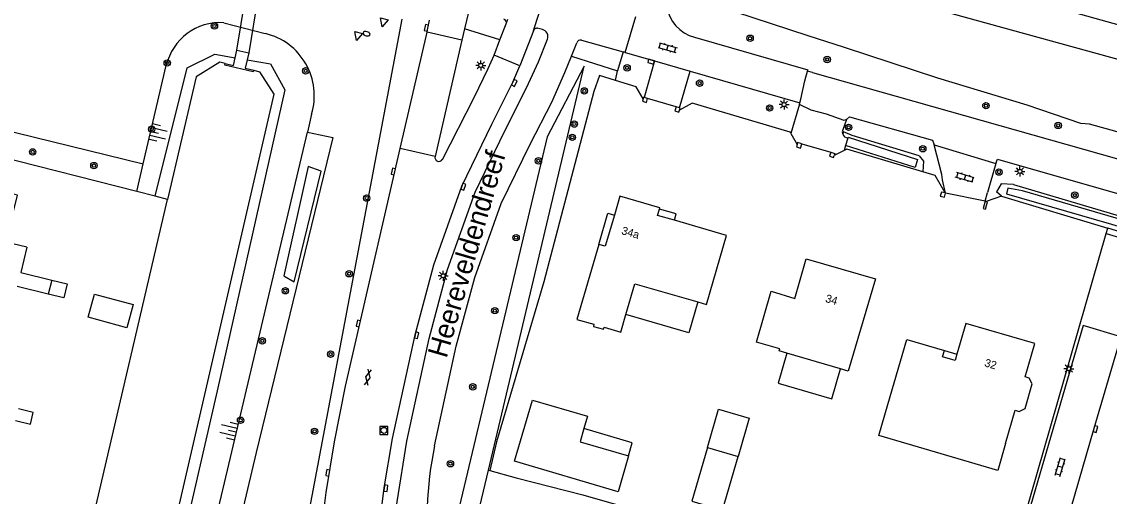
# Model space of a CAD drawing. Extents: x 128000 to 131008, y 398996 to 402500.
# Drawn here: x 128588.3 to 128724.2, y 399503.7 to 399563 of the extents above; entities that cross this region are included whole.
import ezdxf

# ---------------------------------------------------------------- set-up
doc = ezdxf.new("R2010")
doc.units = 0
for name, color, linetype in [('gg-afsc-erfafscheiding', 7, 'Continuous'), ('gg-afsc-hekwerk', 7, 'Continuous'), ('gg-afsc-muur', 7, 'Continuous'), ('gg-anno-huisnummerreeks BGT', 7, 'Continuous'), ('gg-anno-openbare ruimte label', 7, 'Continuous'), ('gg-bbg-bijgebouw', 7, 'Continuous'), ('gg-bbg-gedigitaliseerde bebouwing', 7, 'Continuous'), ('gg-bbg-gedigitaliseerde bijgebouw', 7, 'Continuous'), ('gg-bbg-hoofdgebouw', 7, 'Continuous'), ('gg-bbg-luifel en loopbrug', 7, 'Continuous'), ('gg-bbg-onder overbouw', 7, 'Continuous'), ('gg-bbg-pand overbouw', 7, 'Continuous'), ('gg-knt-BGT kruinlijn', 7, 'Continuous'), ('gg-knt-verharding', 7, 'Continuous'), ('gg-knt-verharding nz', 7, 'Continuous'), ('gg-kntw-beschoeiing', 7, 'Continuous'), ('gg-kntw-bovenkant insteek waterloop', 7, 'Continuous'), ('gg-kntw-midden sloot', 7, 'Continuous'), ('gg-kntw-waterlijn', 7, 'Continuous'), ('gg-kwrk-duiker nz vlak', 7, 'Continuous'), ('gg-kwrk-uitstroombak niveau min 01', 7, 'Continuous'), ('gt-grn-groengrens', 7, 'Continuous'), ('gt-grn-groengrens NZ', 7, 'Continuous'), ('gt-symb-boom', 7, 'Continuous'), ('gt-symb-brandkraan', 7, 'Continuous'), ('gt-symb-gesloten verharding', 7, 'Continuous'), ('gt-symb-klinker verharding', 7, 'Continuous'), ('gt-symb-kolk', 7, 'Continuous'), ('gt-symb-lichtmast', 7, 'Continuous'), ('gt-symb-rioolschacht', 7, 'Continuous'), ('gt-symb-talud symbool', 7, 'Continuous'), ('gt-symb-waterafsluiter', 7, 'Continuous')]:
    doc.layers.add(name, color=color, linetype=linetype)

# ---------------------------------------------------------------- blocks, each defined once
blk = doc.blocks.new('gt0-LMAST')
at = {"layer": 'gt-symb-lichtmast'}
for p, q in [((-0.18, 0.17), (-0.45, 0.44)), ((-0.01, 0.25), (-0.01, 0.62)), ((0.17, 0.17), (0.44, 0.44)), ((-0.26, 0), (-0.63, 0)), ((-0.18, -0.18), (-0.45, -0.45)), ((-0.01, -0.25), (-0.01, -0.63)), ((0.44, -0.45), (0.17, -0.18)), ((0.24, 0), (0.62, 0))]:
    blk.add_line(p, q, dxfattribs=at)
blk.add_circle((-0.01, 0), 0.25, dxfattribs=at)
blk = doc.blocks.new('gt0-BOOM')
at = {"layer": 'gt-symb-boom'}
for radius in [0.4, 0.2]:
    blk.add_circle((0, 0), radius, dxfattribs=at)
blk = doc.blocks.new('gt0-KOLK')
at = {"layer": 'gt-symb-kolk'}
blk.add_lwpolyline([(0, 0), (0.38, 0), (0.38, 0.4), (-0.38, 0.4), (-0.38, 0), (0, 0)], dxfattribs=at)
blk = doc.blocks.new('gt0-KL1')
at = {"layer": 'gt-symb-klinker verharding'}
for p, q in [((-1.15, 0.3), (1.15, 0.3)), ((-1, -0.3), (-1, 0.3)), ((-0.5, 0.3), (-0.5, 0.45)), ((0, -0.3), (0, 0.3)), ((0.5, 0.3), (0.5, 0.45)), ((1, -0.3), (1, 0.3)), ((-1.15, -0.3), (1.15, -0.3)), ((-0.5, -0.45), (-0.5, -0.3)), ((0.5, -0.45), (0.5, -0.3))]:
    blk.add_line(p, q, dxfattribs=at)
blk = doc.blocks.new('gt0-WAFSL')
at = {"layer": 'gt-symb-waterafsluiter'}
for p, q in [((-0.5, -0.33), (0, 0.67)), ((0, 0.67), (0.5, -0.33)), ((0.5, -0.33), (-0.5, -0.33))]:
    blk.add_line(p, q, dxfattribs=at)
blk = doc.blocks.new('gt0-BR')
at = {"layer": 'gt-symb-brandkraan'}
for centre, radius, start, end in [((-0.24, 0), 0.206, 107.5669, 252.4331), ((0.6, -2.66), 3, 106.892, 107.5669), ((0, -0.69), 0.938, 73.108, 106.892), ((-0.6, -2.66), 3, 72.4331, 73.108), ((0.24, 0), 0.206, 287.567, 72.4331), ((0.6, 2.66), 3, 252.4331, 253.108), ((0, 0.69), 0.938, 253.108, 286.8921), ((-0.6, 2.66), 3, 286.8921, 287.567)]:
    blk.add_arc(centre, radius, start, end, dxfattribs=at)
blk = doc.blocks.new('gt0-RS')
at = {"layer": 'gt-symb-rioolschacht'}
blk.add_lwpolyline([(-0.5, -0.5), (0.5, -0.5), (0.5, 0.5), (-0.5, 0.5)], close=True, dxfattribs=at)
blk.add_circle((0, 0), 0.375, dxfattribs=at)
blk = doc.blocks.new('gt0-GESVH1')
at = {"layer": 'gt-symb-gesloten verharding'}
for p, q in [((-0.99, -0.26), (0.01, 0.24)), ((0.01, -0.26), (-0.99, 0.24)), ((0.01, 0.24), (1.01, -0.26)), ((1.01, 0.24), (0.01, -0.26))]:
    blk.add_line(p, q, dxfattribs=at)
blk = doc.blocks.new('gt0-TALUD_1')
at = {"layer": 'gt-symb-talud symbool'}
for p, q in [((-1, -1), (-1, 0)), ((-0.5, -2), (-0.5, 0)), ((0.5, -2), (0.5, 0)), ((1, -1), (1, 0)), ((0, -1), (0, 0))]:
    blk.add_line(p, q, dxfattribs=at)

msp = doc.modelspace()

# ---------------------------------------------------------------- linework, layer by layer
at = {"layer": 'gg-afsc-erfafscheiding'}
for p, q in [((128602.69, 399541.74), (128575.17, 399548.74)), ((128684.42, 399548.99), (128685.18, 399547.61)), ((128691.06, 399546.86), (128689.84, 399546.27)), ((128604.98, 399541.16), (128602.69, 399541.74)), ((128606.53, 399540.77), (128604.98, 399541.16)), ((128710.73, 399541.16), (128708.82, 399540.52)), ((128710.73, 399541.16), (128724.01, 399537.18))]:
    msp.add_line(p, q, dxfattribs=at)
for points in [[(128662.49, 399555.62), (128660.49, 399556.23), (128659.8, 399554.24), (128653.53, 399530.47), (128647.63, 399510.51), (128646.79, 399506.91)], [(128665.95, 399553.35), (128665.08, 399554.84), (128662.49, 399555.62)], [(128684.42, 399548.99), (128684.33, 399549.16), (128672.07, 399552.77), (128670.5, 399551.91)], [(128700.9, 399544.2), (128691.4, 399547.03), (128691.06, 399546.86)], [(128703.68, 399541.58), (128702.44, 399543.74), (128700.9, 399544.2)], [(128646.79, 399506.91), (128650.07, 399506), (128658.43, 399503.89)]]:
    msp.add_lwpolyline(points, dxfattribs=at)
at = {"layer": 'gg-afsc-hekwerk'}
for p, q in [((128713.28, 399500), (128723.82, 399536.5)), ((128723.82, 399536.5), (128724.01, 399537.18)), ((128658.43, 399503.89), (128672.01, 399500))]:
    msp.add_line(p, q, dxfattribs=at)
at = {"layer": 'gg-afsc-muur'}
for p, q in [((128666.5, 399553.38), (128666.1, 399553.5)), ((128670.5, 399552.2), (128670.07, 399552.33)), ((128703.75, 399541.56), (128703.68, 399541.58)), ((128708.82, 399540.52), (128708.71, 399540.55))]:
    msp.add_line(p, q, dxfattribs=at)
for points in [[(128665.95, 399553.35), (128665.86, 399553.02), (128666.36, 399552.87), (128666.5, 399553.38)], [(128666.1, 399553.5), (128666, 399553.53), (128665.95, 399553.35)], [(128670.07, 399552.33), (128669.92, 399551.82), (128670.43, 399551.66), (128670.5, 399551.91)], [(128670.5, 399551.91), (128670.58, 399552.18), (128670.5, 399552.2)], [(128685.18, 399547.61), (128685.11, 399547.34), (128685.62, 399547.19), (128685.77, 399547.71)], [(128685.77, 399547.71), (128685.25, 399547.86), (128685.18, 399547.61)], [(128689.39, 399546.66), (128689.24, 399546.16), (128689.76, 399546.01), (128689.84, 399546.27)], [(128689.39, 399546.66), (128689.91, 399546.52), (128689.84, 399546.27)], [(128703.68, 399541.58), (128703.23, 399541.69), (128703.09, 399541.18), (128703.61, 399541.04), (128703.75, 399541.56)], [(128708.71, 399540.55), (128708.44, 399539.63), (128708.72, 399539.55), (128709, 399540.48), (128708.82, 399540.52)]]:
    msp.add_lwpolyline(points, dxfattribs=at)
at = {"layer": 'gg-bbg-bijgebouw'}
msp.add_line((128673.98, 399509.77), (128677.82, 399508.67), dxfattribs=at)
for points in [[(128664.14, 399508.74), (128662.84, 399504.25), (128649.88, 399508.08), (128652.11, 399515.69), (128659.01, 399513.69), (128658.56, 399512.14)], [(128658.56, 399512.14), (128658.08, 399510.5), (128664.14, 399508.74)], [(128673.98, 399509.77), (128672.03, 399503.07), (128675.86, 399501.97), (128677.82, 399508.67)]]:
    msp.add_lwpolyline(points, dxfattribs=at)
at = {"layer": 'gg-bbg-gedigitaliseerde bebouwing'}
msp.add_line((128588.94, 399534.81), (128588.17, 399531.65), dxfattribs=at)
msp.add_lwpolyline([(128711.25, 399510.3), (128710.26, 399506.93), (128695.39, 399511.3)], dxfattribs=at)
at = {"layer": 'gg-bbg-gedigitaliseerde bijgebouw'}
for p, q in [((128588.17, 399531.65), (128592.05, 399530.7)), ((128591.62, 399528.95), (128587.74, 399529.9)), ((128592.05, 399530.7), (128591.62, 399528.95))]:
    msp.add_line(p, q, dxfattribs=at)
msp.add_lwpolyline([(128587.54, 399513.16), (128589.38, 399512.71), (128589.74, 399514.17), (128587.89, 399514.62)], dxfattribs=at)
at = {"layer": 'gg-bbg-hoofdgebouw'}
for p, q in [((128690.62, 399519.61), (128683.93, 399521.56)), ((128695.39, 399511.3), (128696.52, 399515.14))]:
    msp.add_line(p, q, dxfattribs=at)
for points in [[(128588.94, 399534.81), (128586.33, 399535.45), (128587.76, 399541.3), (128578.04, 399543.68), (128576.58, 399537.73), (128577.07, 399537.61)], [(128667.99, 399539.57), (128668.04, 399539.73), (128663.05, 399541.17), (128662.36, 399538.8)], [(128669.87, 399538.16), (128667.76, 399538.77), (128667.99, 399539.57)], [(128662.36, 399538.8), (128661.22, 399534.91), (128660.42, 399535.14)], [(128672.78, 399527.96), (128673.85, 399527.64), (128676.39, 399536.27), (128669.87, 399538.16)], [(128660.42, 399535.14), (128657.68, 399525.77), (128659.81, 399525.18), (128659.73, 399524.91), (128660.99, 399524.56), (128661.07, 399524.81), (128663.18, 399524.19), (128663.81, 399526.38)], [(128683.93, 399521.56), (128682.96, 399521.84), (128683.03, 399522.12), (128680.11, 399522.96), (128681.95, 399529.29), (128684.91, 399528.41), (128686.34, 399533.34), (128694.97, 399530.84), (128691.58, 399519.34), (128690.62, 399519.61)], [(128663.81, 399526.38), (128664.92, 399530.24), (128672.78, 399527.96)], [(128712.96, 399514.3), (128713.68, 399514.67), (128714.58, 399517.75), (128714.19, 399518.46), (128713.69, 399518.6), (128714.91, 399522.76), (128706.28, 399525.29), (128705.15, 399521.45)], [(128696.52, 399515.14), (128698.91, 399523.28), (128703.61, 399521.9)], [(128711.25, 399510.3), (128712.46, 399514.44), (128712.96, 399514.3)]]:
    msp.add_lwpolyline(points, dxfattribs=at)
at = {"layer": 'gg-bbg-luifel en loopbrug'}
for points in [[(128660.42, 399535.14), (128661.55, 399539.04), (128662.36, 399538.8)], [(128669.87, 399538.16), (128670.1, 399538.95), (128667.99, 399539.57)], [(128592.05, 399530.7), (128593.99, 399530.22), (128593.56, 399528.47), (128591.62, 399528.95)], [(128601.42, 399524.74), (128596.59, 399526.05), (128597.38, 399528.95), (128602.21, 399527.63), (128601.42, 399524.74)], [(128672.78, 399527.96), (128671.66, 399524.11), (128663.81, 399526.38)], [(128683.93, 399521.56), (128682.84, 399517.81), (128689.53, 399515.86), (128690.62, 399519.61)], [(128673.98, 399509.77), (128675.38, 399514.58), (128679.21, 399513.47), (128677.82, 399508.67)], [(128664.14, 399508.74), (128664.57, 399510.39), (128658.56, 399512.14)]]:
    msp.add_lwpolyline(points, dxfattribs=at)
at = {"layer": 'gg-bbg-onder overbouw'}
msp.add_lwpolyline([(128705.15, 399521.45), (128704.93, 399520.67), (128703.38, 399521.12), (128703.61, 399521.9)], dxfattribs=at)
at = {"layer": 'gg-bbg-pand overbouw'}
msp.add_line((128703.61, 399521.9), (128705.15, 399521.45), dxfattribs=at)
at = {"layer": 'gg-knt-BGT kruinlijn'}
for p, q in [((128804.43, 399536.36), (128673.13, 399572.64)), ((128613.54, 399562.84), (128618.74, 399561.49)), ((128603.49, 399545.21), (128606.36, 399557.49)), ((128624.52, 399551.42), (128623.99, 399549.17)), ((128588.2, 399398.11), (128623.99, 399549.17)), ((128602.69, 399541.74), (128603.49, 399545.21))]:
    msp.add_line(p, q, dxfattribs=at)
for centre, radius, start, end in [((128613.11, 399555.92), 6.93, 86.4445, 166.9088), ((128616.87, 399553.72), 7.99, 343.2408, 76.4436)]:
    msp.add_arc(centre, radius, start, end, dxfattribs=at)
at = {"layer": 'gg-knt-verharding'}
for p, q in [((128644.11, 399564.15), (128643.63, 399562.07)), ((128663.72, 399559.12), (128665.02, 399563.63)), ((128648.06, 399560.71), (128648.84, 399562.69)), ((128653.37, 399561.98), (128652.86, 399562.12)), ((128635.6, 399547.11), (128638.95, 399561.65)), ((128643.29, 399560.65), (128638.95, 399561.65)), ((128643.63, 399562.07), (128643.29, 399560.65)), ((128648.06, 399560.71), (128643.63, 399562.07)), ((128652.26, 399561.83), (128650.55, 399557.46)), ((128672.38, 399561.02), (128686.52, 399556.95)), ((128643.29, 399560.65), (128639.95, 399546.13)), ((128647.32, 399558.78), (128648.06, 399560.71)), ((128656.98, 399558.65), (128657.65, 399560.34)), ((128658.23, 399560.65), (128663.46, 399559.19)), ((128650.55, 399557.46), (128647.32, 399558.78)), ((128656.98, 399558.65), (128662.76, 399556.81)), ((128663.46, 399559.19), (128662.76, 399556.81)), ((128663.72, 399559.12), (128663.46, 399559.19)), ((128663.72, 399559.12), (128667.39, 399558.06)), ((128667.39, 399558.06), (128666.1, 399553.5)), ((128667.39, 399558.06), (128671.82, 399556.78)), ((128670.5, 399552.2), (128671.82, 399556.78)), ((128671.82, 399556.78), (128685.55, 399552.82)), ((128686.48, 399556.79), (128686.52, 399556.95)), ((128687.11, 399556.61), (128686.48, 399556.79)), ((128670.07, 399552.33), (128666.5, 399553.38)), ((128685.49, 399552.61), (128685.55, 399552.82)), ((128691.36, 399550.77), (128690.89, 399549.47)), ((128691.75, 399551.07), (128691.36, 399550.77)), ((128691.75, 399551.07), (128702.12, 399548.15)), ((128685.77, 399547.71), (128689.39, 399546.66)), ((128691.25, 399547.5), (128691.06, 399546.86)), ((128691.53, 399548.43), (128691.25, 399547.5)), ((128702.12, 399548.15), (128702.3, 399547.57)), ((128702.3, 399547.57), (128710.04, 399545.25)), ((128639.95, 399546.13), (128635.6, 399547.11)), ((128710.04, 399545.25), (128710.25, 399545.81)), ((128710.04, 399545.25), (128708.97, 399541.62)), ((128703.75, 399541.56), (128703.37, 399543.22)), ((128708.71, 399540.55), (128703.75, 399541.56)), ((128708.71, 399540.55), (128708.97, 399541.62))]:
    msp.add_line(p, q, dxfattribs=at)
for points in [[(128638.95, 399561.65), (128639.06, 399562.15), (128639.24, 399563.16)], [(128635.06, 399501.77), (128635.2, 399503.02), (128636.41, 399510.58), (128639.2, 399523.38), (128641.5, 399532.02), (128644.97, 399541.68), (128648.68, 399549.34), (128651.36, 399554.69), (128652.89, 399557.96), (128653.99, 399560.77)], [(128639.89, 399509.98), (128642.58, 399522.45), (128644.91, 399531), (128648.2, 399540.24), (128651.85, 399547.67), (128654.56, 399552.91), (128656.17, 399556.62), (128656.98, 399558.65)], [(128640.86, 399545.76), (128644.84, 399553.5), (128646.59, 399557.1), (128647.32, 399558.78)], [(128626.43, 399464.42), (128626.73, 399465.49), (128628.69, 399473.42), (128630.77, 399483.49), (128632.14, 399492.97), (128633.61, 399504.73), (128634.62, 399510.91), (128637.45, 399523.84), (128639.79, 399532.58), (128643.3, 399542.42), (128647.06, 399550.18), (128649.68, 399555.4), (128650.55, 399557.46)], [(128685.55, 399552.82), (128685.67, 399553.28), (128686.16, 399555.59), (128686.48, 399556.79)], [(128687.11, 399556.61), (128735.86, 399542.82), (128824.26, 399517.42)], [(128685.49, 399552.61), (128685.38, 399552.25), (128684.42, 399548.99)], [(128691.36, 399550.77), (128691.09, 399550.64), (128688.87, 399551.4), (128686.93, 399551.91), (128685.49, 399552.61)], [(128703.37, 399543.22), (128703.29, 399543.86), (128702.3, 399547.57)], [(128618.43, 399463.09), (128618.71, 399463.93), (128623.85, 399485.81), (128624.98, 399493.18), (128626.34, 399504.15), (128627.39, 399510.5), (128628.75, 399517.44), (128635.6, 399547.11)], [(128710.25, 399545.81), (128734.84, 399538.75), (128815.78, 399515.66)], [(128725.66, 399523.62), (128720.92, 399525.03), (128710.32, 399488.64), (128715.05, 399487.27)]]:
    msp.add_lwpolyline(points, dxfattribs=at)
for centre, radius, start, end in [((128673.6, 399565.6), 4.74, 187.9575, 255.0222), ((128648.37, 399562.83), 0.492, 343.8416, 71.173), ((128652.69, 399561.69), 0.456, 68.7488, 162.2224), ((128653.14, 399561.1), 0.914, 338.609, 75.6808), ((128658.11, 399560.17), 0.487, 75.7068, 159.7038), ((128691.63, 399549.21), 0.786, 160.7409, 198.3551), ((128691.64, 399549.21), 0.79, 198.2752, 262.2014), ((128640.43, 399546.01), 0.498, 166.3864, 329.189), ((128681.59, 399501.11), 42.63, 167.9844, 188.5881)]:
    msp.add_arc(centre, radius, start, end, dxfattribs=at)
at = {"layer": 'gg-knt-verharding nz'}
for p, q in [((128652.39, 399562.26), (128653.63, 399566.2)), ((128648.84, 399562.69), (128649.03, 399563.3)), ((128652.26, 399561.83), (128652.39, 399562.26))]:
    msp.add_line(p, q, dxfattribs=at)
msp.add_lwpolyline([(128725.66, 399523.62), (128722.28, 399512.14), (128715.05, 399487.27)], dxfattribs=at)
at = {"layer": 'gg-kntw-beschoeiing'}
msp.add_line((128596.99, 399500), (128606.53, 399540.77), dxfattribs=at)
for points in [[(128613.73, 399557.74), (128613.07, 399557.91), (128610.11, 399556.06), (128606.53, 399540.77)], [(128617.29, 399556.89), (128618.02, 399556.69), (128619.8, 399553.9), (128607.33, 399500)]]:
    msp.add_lwpolyline(points, dxfattribs=at)
at = {"layer": 'gg-kntw-bovenkant insteek waterloop'}
msp.add_line((128710.73, 399541.16), (128710.11, 399541.73), dxfattribs=at)
for points in [[(128700.45, 399546.23), (128692.07, 399548.77), (128690.98, 399549.23), (128690.89, 399548.96)], [(128700.45, 399546.23), (128700.98, 399545.55), (128700.9, 399544.2)], [(128712.24, 399542.65), (128710.69, 399542.73), (128710.11, 399541.73)], [(128712.24, 399542.65), (128744.27, 399533.16), (128776.12, 399524.1), (128805.29, 399515.67), (128812.02, 399513.32), (128812.67, 399512.98), (128812.91, 399512.76), (128812.91, 399511.81)], [(128812.91, 399511.81), (128812.71, 399511.46), (128812.45, 399511.17), (128812.07, 399511.08), (128810.15, 399511.54), (128781.04, 399520.07), (128747.04, 399530.09), (128724.01, 399537.18)]]:
    msp.add_lwpolyline(points, dxfattribs=at)
at = {"layer": 'gg-kntw-midden sloot'}
msp.add_lwpolyline([(128823.62, 399521.11), (128814.58, 399523.86), (128806.99, 399526.26), (128790.5, 399530.84), (128770.07, 399536.65), (128752.17, 399541.19), (128734.74, 399546.24), (128725.18, 399549.21), (128721.73, 399550.16), (128720.66, 399550.27), (128713.93, 399552.52), (128702.77, 399555.9), (128691.1, 399559.74), (128686.57, 399561.18), (128677.52, 399564.17), (128673.75, 399565.46), (128671.03, 399566.25)], dxfattribs=at)
at = {"layer": 'gg-kntw-waterlijn'}
for points in [[(128691.53, 399548.43), (128691.58, 399548.53), (128700.25, 399545.76), (128699.94, 399544.74), (128691.25, 399547.5)], [(128811.57, 399512.83), (128808.05, 399514.11), (128798.94, 399517.04), (128770.48, 399525.18), (128713.36, 399541.85), (128711.54, 399542.18), (128711.35, 399541.45), (128724.5, 399537.68), (128745.07, 399531.51), (128778.6, 399521.77), (128803.22, 399514.61), (128811.45, 399511.7), (128811.57, 399512.83)]]:
    msp.add_lwpolyline(points, dxfattribs=at)
at = {"layer": 'gg-kwrk-duiker nz vlak'}
for p, q in [((128615.18, 399559.41), (128623.33, 399608.78)), ((128624.71, 399608.05), (128616.67, 399559.08))]:
    msp.add_line(p, q, dxfattribs=at)
at = {"layer": 'gg-kwrk-uitstroombak niveau min 01'}
for p, q in [((128614.96, 399558.46), (128615.18, 399559.41)), ((128615.18, 399559.41), (128616.67, 399559.08)), ((128616.67, 399559.08), (128616.47, 399558.21))]:
    msp.add_line(p, q, dxfattribs=at)
for points in [[(128613.73, 399557.74), (128614.75, 399557.51), (128614.96, 399558.46)], [(128616.47, 399558.21), (128616.23, 399557.16), (128617.29, 399556.89)], [(128617.29, 399556.89), (128617.24, 399556.71), (128613.67, 399557.53), (128613.73, 399557.74)]]:
    msp.add_lwpolyline(points, dxfattribs=at)
at = {"layer": 'gt-grn-groengrens'}
for p, q in [((128662.49, 399555.62), (128662.76, 399556.81)), ((128580.17, 399550.92), (128603.49, 399545.21)), ((128646.62, 399506.95), (128646.79, 399506.91))]:
    msp.add_line(p, q, dxfattribs=at)
for points in [[(128815.95, 399550.99), (128816.11, 399549.1), (128814.43, 399543.78), (128807.13, 399539.82), (128672.62, 399577.25), (128670.34, 399581.21), (128670.72, 399583.82)], [(128616.47, 399558.21), (128619.4, 399557.71), (128621.19, 399554.44), (128612.71, 399516.88), (128582.82, 399386.92), (128579.14, 399385.48), (128576.41, 399385.93)], [(128604.98, 399541.16), (128608.99, 399557.19), (128612.41, 399558.9), (128614.96, 399558.46)], [(128646.62, 399506.95), (128658.6, 399557.39), (128653.94, 399548.6), (128640.79, 399493.23), (128640.67, 399492.74)], [(128623.99, 399549.17), (128627.17, 399548.49), (128617.6, 399509.18), (128611.97, 399485.4), (128591.38, 399397.19), (128588.2, 399398.11)], [(128621.06, 399531.24), (128622.35, 399530.46), (128625.72, 399544.3), (128624.11, 399544.88), (128621.06, 399531.24)], [(128723.82, 399536.5), (128806.65, 399511.69), (128814.06, 399509.51), (128814.58, 399511.36)], [(128640.92, 399482.96), (128641.06, 399483.56), (128646.62, 399506.95)]]:
    msp.add_lwpolyline(points, dxfattribs=at)
at = {"layer": 'gt-grn-groengrens NZ'}
msp.add_line((128624.19, 399501.56), (128635.85, 399563.26), dxfattribs=at)

# ---------------------------------------------------------------- block references
at = {"layer": 'gt-symb-boom'}
for p in [(128612.38, 399562.43), (128679.32, 399560.9), (128606.48, 399557.81), (128688.95, 399558.24), (128623.78, 399556.83), (128663.95, 399557.2), (128673.01, 399555.29), (128658.6, 399554.32), (128681.76, 399552.18), (128708.79, 399552.48), (128604.54, 399549.55), (128657.35, 399550.18), (128691.63, 399549.77), (128717.82, 399550.01), (128657.1, 399548.52), (128700.9, 399547.1), (128589.67, 399546.7), (128597.32, 399545), (128710.42, 399544.18), (128719.9, 399541.3), (128650.08, 399535.99), (128621.24, 399529.36), (128647.42, 399526.87), (128618.36, 399523.11), (128644.66, 399517.36), (128615.65, 399513.19), (128641.87, 399507.76)]:
    msp.add_blockref('gt0-BOOM', p, dxfattribs=at)
for p, rotation in [((128652.87, 399545.59), 73.79481462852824), ((128631.4, 399540.93), -13.063337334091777), ((128629.22, 399531.48), -13.063337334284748), ((128626.9, 399521.44), -13.063337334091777), ((128624.89, 399511.8), -13.063337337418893)]:
    msp.add_blockref('gt0-BOOM', p, dxfattribs=dict(at, rotation=rotation))
at = {"layer": 'gt-symb-brandkraan', "rotation": -13.063337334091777}
msp.add_blockref('gt0-BR', (128631.39, 399561.46), dxfattribs=at)
at = {"layer": 'gt-symb-gesloten verharding', "rotation": 76.99249520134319}
msp.add_blockref('gt0-GESVH1', (128631.54, 399518.54), dxfattribs=at)
at = {"layer": 'gt-symb-klinker verharding'}
for p, rotation in [((128669, 399559.72), -15.969016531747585), ((128706.15, 399543.52), 163.44886324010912), ((128718.06, 399507.36), 73.61369434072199)]:
    msp.add_blockref('gt0-KL1', p, dxfattribs=dict(at, rotation=rotation))
at = {"layer": 'gt-symb-kolk'}
for p, rotation in [((128639.06, 399562.15), 77.0011491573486), ((128666.89, 399557.78), -16.079172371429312), ((128649.68, 399555.4), -116.60835863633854), ((128634.54, 399544.31), -103.00750479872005), ((128643.3, 399542.42), -109.66250943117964), ((128630.16, 399525.31), -103.00750479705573), ((128637.45, 399523.84), -102.3371164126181), ((128722.28, 399512.14), -106.38630566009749), ((128626.35, 399506.66), -99.37757912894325), ((128633.61, 399504.73), -97.12001147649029)]:
    msp.add_blockref('gt0-KOLK', p, dxfattribs=dict(at, rotation=rotation))
at = {"layer": 'gt-symb-lichtmast'}
for p in [(128645.67, 399557.51), (128683.57, 399552.61), (128713.04, 399544.27), (128640.97, 399531.23), (128719.16, 399519.63)]:
    msp.add_blockref('gt0-LMAST', p, dxfattribs=at)
at = {"layer": 'gt-symb-rioolschacht'}
msp.add_blockref('gt0-RS', (128633.55, 399511.92), dxfattribs=at)
at = {"layer": 'gt-symb-talud symbool'}
for p, xscale, yscale, rotation in [((128604.43, 399549.23), 1.0001024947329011, 1.0001024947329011, 76.88085536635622), ((128615.1, 399511.73), 0.9998144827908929, 0.9998144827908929, -103.29958432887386)]:
    msp.add_blockref('gt0-TALUD_1', p, dxfattribs=dict(at, xscale=xscale, yscale=yscale, rotation=rotation))
at = {"layer": 'gt-symb-waterafsluiter', "rotation": 165.2826888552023}
for p in [(128633.53, 399562.99), (128630.32, 399561.28)]:
    msp.add_blockref('gt0-WAFSL', p, dxfattribs=at)

# ---------------------------------------------------------------- texts
at = {"layer": 'gg-anno-huisnummerreeks BGT'}
for s, rotation, p in [('34a', 343.8, (128663.17, 399536.45)), ('34', 343.8, (128688.65, 399527.98)), ('32', 343.7, (128708.53, 399519.94))]:
    msp.add_text(s, height=1, rotation=rotation, dxfattribs=at).set_placement(p)
at = {"layer": 'gg-anno-openbare ruimte label'}
msp.add_text('Heereveldendreef', height=2.5, rotation=73.8, dxfattribs=at).set_placement((128641.38, 399520.84))

doc.saveas('drawing.dxf')
